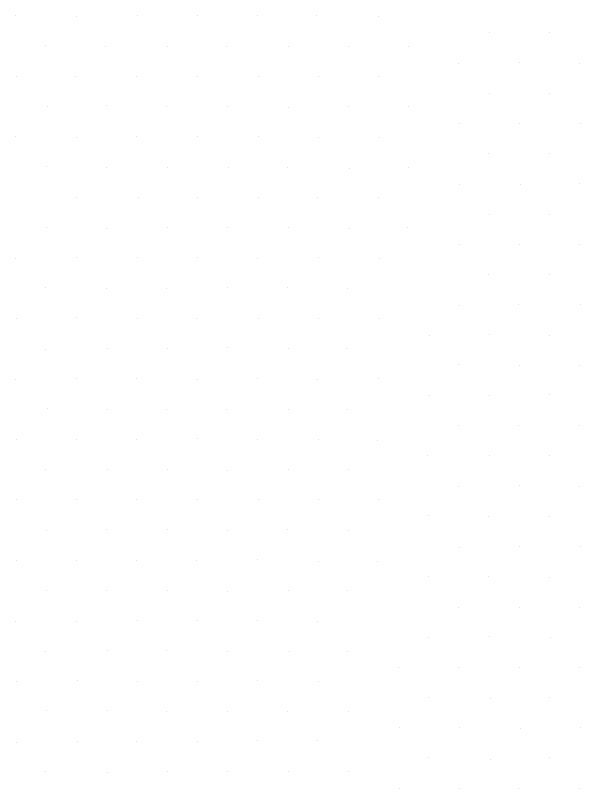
# Model space of a CAD drawing. Extents: x 1602514 to 1609837, y 863887 to 871157.
# Drawn here: x 1606011.1 to 1606143.5, y 867377.8 to 867558.7 of the extents above; entities that cross this region are included whole.
import ezdxf

# ---------------------------------------------------------------- set-up
doc = ezdxf.new("R2010")
doc.units = 0
doc.layers.add('Survey-Spot dirt', color=7, linetype='Continuous')

msp = doc.modelspace()

# ---------------------------------------------------------------- linework, layer by layer
at = {"layer": 'Survey-Spot dirt'}
for p, q in [((1606011.16, 867558.72), (1606011.16, 867558.72)), ((1606011.16, 867558.72), (1606011.16, 867558.72)), ((1606025.41, 867558.54), (1606025.41, 867558.54)), ((1606025.41, 867558.54), (1606025.41, 867558.54)), ((1606039.65, 867558.61), (1606039.65, 867558.61)), ((1606039.65, 867558.61), (1606039.65, 867558.61)), ((1606053.8, 867558.64), (1606053.8, 867558.64)), ((1606053.8, 867558.64), (1606053.8, 867558.64)), ((1606067.77, 867558.62), (1606067.77, 867558.62)), ((1606067.77, 867558.62), (1606067.77, 867558.62)), ((1606081.72, 867558.63), (1606081.72, 867558.63)), ((1606081.72, 867558.63), (1606081.72, 867558.63)), ((1606096.2, 867558.49), (1606096.2, 867558.49)), ((1606096.2, 867558.49), (1606096.2, 867558.49)), ((1606122.17, 867554.69), (1606122.17, 867554.69)), ((1606122.17, 867554.69), (1606122.17, 867554.69)), ((1606136.31, 867554.64), (1606136.31, 867554.64)), ((1606136.31, 867554.64), (1606136.31, 867554.64)), ((1606018.19, 867551.62), (1606018.19, 867551.62)), ((1606018.19, 867551.62), (1606018.19, 867551.62)), ((1606032.29, 867551.42), (1606032.29, 867551.42)), ((1606032.29, 867551.42), (1606032.29, 867551.42)), ((1606046.7, 867551.53), (1606046.7, 867551.53)), ((1606046.7, 867551.53), (1606046.7, 867551.53)), ((1606060.64, 867551.49), (1606060.64, 867551.49)), ((1606060.64, 867551.49), (1606060.64, 867551.49)), ((1606074.96, 867551.46), (1606074.96, 867551.46)), ((1606074.96, 867551.46), (1606074.96, 867551.46)), ((1606089.12, 867551.53), (1606089.12, 867551.53)), ((1606089.12, 867551.53), (1606089.12, 867551.53)), ((1606103.13, 867551.42), (1606103.13, 867551.42)), ((1606103.13, 867551.42), (1606103.13, 867551.42)), ((1606129.17, 867547.64), (1606129.17, 867547.64)), ((1606129.17, 867547.64), (1606129.17, 867547.64)), ((1606143.32, 867547.57), (1606143.32, 867547.57)), ((1606143.32, 867547.57), (1606143.32, 867547.57)), ((1606115, 867547.52), (1606115, 867547.52)), ((1606115, 867547.52), (1606115, 867547.52)), ((1606011.39, 867544.36), (1606011.39, 867544.36)), ((1606011.39, 867544.36), (1606011.39, 867544.36)), ((1606025.18, 867544.32), (1606025.18, 867544.32)), ((1606025.18, 867544.32), (1606025.18, 867544.32)), ((1606039.57, 867544.47), (1606039.57, 867544.47)), ((1606039.57, 867544.47), (1606039.57, 867544.47)), ((1606053.77, 867544.44), (1606053.77, 867544.44)), ((1606053.77, 867544.44), (1606053.77, 867544.44)), ((1606067.98, 867544.33), (1606067.98, 867544.33)), ((1606067.98, 867544.33), (1606067.98, 867544.33)), ((1606082.01, 867544.35), (1606082.01, 867544.35)), ((1606082.01, 867544.35), (1606082.01, 867544.35)), ((1606096.18, 867544.43), (1606096.18, 867544.43)), ((1606096.18, 867544.43), (1606096.18, 867544.43)), ((1606122.21, 867540.53), (1606122.21, 867540.53)), ((1606122.21, 867540.53), (1606122.21, 867540.53)), ((1606136.18, 867540.48), (1606136.18, 867540.48)), ((1606136.18, 867540.48), (1606136.18, 867540.48)), ((1606018.53, 867537.33), (1606018.53, 867537.33)), ((1606018.53, 867537.33), (1606018.53, 867537.33)), ((1606032.35, 867537.61), (1606032.35, 867537.61)), ((1606032.35, 867537.61), (1606032.35, 867537.61)), ((1606046.57, 867537.44), (1606046.57, 867537.44)), ((1606046.57, 867537.44), (1606046.57, 867537.44)), ((1606060.75, 867537.38), (1606060.75, 867537.38)), ((1606060.75, 867537.38), (1606060.75, 867537.38)), ((1606075.03, 867537.18), (1606075.03, 867537.18)), ((1606075.03, 867537.18), (1606075.03, 867537.18)), ((1606089.07, 867537.45), (1606089.07, 867537.45)), ((1606089.07, 867537.45), (1606089.07, 867537.45)), ((1606103.09, 867537.34), (1606103.09, 867537.34)), ((1606103.09, 867537.34), (1606103.09, 867537.34)), ((1606115.04, 867533.5), (1606115.04, 867533.5)), ((1606115.04, 867533.5), (1606115.04, 867533.5)), ((1606129.28, 867533.44), (1606129.28, 867533.44)), ((1606129.28, 867533.44), (1606129.28, 867533.44)), ((1606143.45, 867533.49), (1606143.45, 867533.49)), ((1606143.45, 867533.49), (1606143.45, 867533.49)), ((1606011.13, 867530.33), (1606011.13, 867530.33)), ((1606011.13, 867530.33), (1606011.13, 867530.33)), ((1606025.41, 867530.08), (1606025.41, 867530.08)), ((1606025.41, 867530.08), (1606025.41, 867530.08)), ((1606039.49, 867530.3), (1606039.49, 867530.3)), ((1606039.49, 867530.3), (1606039.49, 867530.3)), ((1606053.83, 867530.36), (1606053.83, 867530.36)), ((1606053.83, 867530.36), (1606053.83, 867530.36)), ((1606067.98, 867530.29), (1606067.98, 867530.29)), ((1606067.98, 867530.29), (1606067.98, 867530.29)), ((1606082.12, 867530.24), (1606082.12, 867530.24)), ((1606082.12, 867530.24), (1606082.12, 867530.24)), ((1606096.31, 867530.22), (1606096.31, 867530.22)), ((1606096.31, 867530.22), (1606096.31, 867530.22)), ((1606122.02, 867526.38), (1606122.02, 867526.38)), ((1606122.02, 867526.38), (1606122.02, 867526.38)), ((1606136.12, 867526.4), (1606136.12, 867526.4)), ((1606136.12, 867526.4), (1606136.12, 867526.4)), ((1606018.38, 867523.29), (1606018.38, 867523.29)), ((1606018.38, 867523.29), (1606018.38, 867523.29)), ((1606032.53, 867523.23), (1606032.53, 867523.23)), ((1606032.53, 867523.23), (1606032.53, 867523.23)), ((1606046.7, 867523.23), (1606046.7, 867523.23)), ((1606046.7, 867523.23), (1606046.7, 867523.23)), ((1606060.91, 867523.25), (1606060.91, 867523.25)), ((1606060.91, 867523.25), (1606060.91, 867523.25)), ((1606074.87, 867523.26), (1606074.87, 867523.26)), ((1606074.87, 867523.26), (1606074.87, 867523.26)), ((1606089.43, 867523.01), (1606089.43, 867523.01)), ((1606089.43, 867523.01), (1606089.43, 867523.01)), ((1606103.24, 867523.11), (1606103.24, 867523.11)), ((1606103.24, 867523.11), (1606103.24, 867523.11)), ((1606115.15, 867519.17), (1606115.15, 867519.17)), ((1606115.15, 867519.17), (1606115.15, 867519.17)), ((1606129.41, 867519.24), (1606129.41, 867519.24)), ((1606129.41, 867519.24), (1606129.41, 867519.24)), ((1606143.27, 867519.37), (1606143.27, 867519.37)), ((1606143.27, 867519.37), (1606143.27, 867519.37)), ((1606025.5, 867516.08), (1606025.5, 867516.08)), ((1606025.5, 867516.08), (1606025.5, 867516.08)), ((1606039.85, 867516.22), (1606039.85, 867516.22)), ((1606039.85, 867516.22), (1606039.85, 867516.22)), ((1606053.88, 867516.18), (1606053.88, 867516.18)), ((1606053.88, 867516.18), (1606053.88, 867516.18)), ((1606068.01, 867516.19), (1606068.01, 867516.19)), ((1606068.01, 867516.19), (1606068.01, 867516.19)), ((1606081.98, 867516.24), (1606081.98, 867516.24)), ((1606081.98, 867516.24), (1606081.98, 867516.24)), ((1606096.22, 867516.16), (1606096.22, 867516.16)), ((1606096.22, 867516.16), (1606096.22, 867516.16)), ((1606122.12, 867512.2), (1606122.12, 867512.2)), ((1606122.12, 867512.2), (1606122.12, 867512.2)), ((1606136.29, 867512.24), (1606136.29, 867512.24)), ((1606136.29, 867512.24), (1606136.29, 867512.24)), ((1606018.46, 867509.1), (1606018.46, 867509.1)), ((1606018.46, 867509.1), (1606018.46, 867509.1)), ((1606032.57, 867508.91), (1606032.57, 867508.91)), ((1606032.57, 867508.91), (1606032.57, 867508.91)), ((1606046.74, 867509.07), (1606046.74, 867509.07)), ((1606046.74, 867509.07), (1606046.74, 867509.07)), ((1606060.89, 867509.08), (1606060.89, 867509.08)), ((1606060.89, 867509.08), (1606060.89, 867509.08)), ((1606074.96, 867509.14), (1606074.96, 867509.14)), ((1606074.96, 867509.14), (1606074.96, 867509.14)), ((1606089.29, 867508.95), (1606089.29, 867508.95)), ((1606089.29, 867508.95), (1606089.29, 867508.95)), ((1606102.94, 867509.21), (1606102.94, 867509.21)), ((1606102.94, 867509.21), (1606102.94, 867509.21)), ((1606115.09, 867505.18), (1606115.09, 867505.18)), ((1606115.09, 867505.18), (1606115.09, 867505.18)), ((1606129.2, 867505.21), (1606129.2, 867505.21)), ((1606129.2, 867505.21), (1606129.2, 867505.21)), ((1606143.21, 867505.09), (1606143.21, 867505.09)), ((1606143.21, 867505.09), (1606143.21, 867505.09)), ((1606011.17, 867501.91), (1606011.17, 867501.91)), ((1606011.17, 867501.91), (1606011.17, 867501.91)), ((1606025.45, 867501.98), (1606025.45, 867501.98)), ((1606025.45, 867501.98), (1606025.45, 867501.98)), ((1606039.63, 867502), (1606039.63, 867502)), ((1606039.63, 867502), (1606039.63, 867502)), ((1606053.71, 867502), (1606053.71, 867502)), ((1606053.71, 867502), (1606053.71, 867502)), ((1606067.83, 867501.95), (1606067.83, 867501.95)), ((1606067.83, 867501.95), (1606067.83, 867501.95)), ((1606082.09, 867502), (1606082.09, 867502)), ((1606082.09, 867502), (1606082.09, 867502)), ((1606096.28, 867501.91), (1606096.28, 867501.91)), ((1606096.28, 867501.91), (1606096.28, 867501.91)), ((1606121.99, 867498.16), (1606121.99, 867498.16)), ((1606121.99, 867498.16), (1606121.99, 867498.16)), ((1606136.22, 867498.2), (1606136.22, 867498.2)), ((1606136.22, 867498.2), (1606136.22, 867498.2)), ((1606018.2, 867495.12), (1606018.2, 867495.12)), ((1606018.2, 867495.12), (1606018.2, 867495.12)), ((1606032.4, 867494.84), (1606032.4, 867494.84)), ((1606032.4, 867494.84), (1606032.4, 867494.84)), ((1606046.58, 867494.81), (1606046.58, 867494.81)), ((1606046.58, 867494.81), (1606046.58, 867494.81)), ((1606060.86, 867495.08), (1606060.86, 867495.08)), ((1606060.86, 867495.08), (1606060.86, 867495.08)), ((1606074.89, 867494.96), (1606074.89, 867494.96)), ((1606074.89, 867494.96), (1606074.89, 867494.96)), ((1606088.78, 867494.77), (1606088.78, 867494.77)), ((1606088.78, 867494.77), (1606088.78, 867494.77)), ((1606115.08, 867490.8), (1606115.08, 867490.8)), ((1606115.08, 867490.8), (1606115.08, 867490.8)), ((1606128.9, 867491.03), (1606128.9, 867491.03)), ((1606128.9, 867491.03), (1606128.9, 867491.03)), ((1606143.47, 867491.19), (1606143.47, 867491.19)), ((1606143.47, 867491.19), (1606143.47, 867491.19)), ((1606025.47, 867487.96), (1606025.47, 867487.96)), ((1606025.47, 867487.96), (1606025.47, 867487.96)), ((1606067.94, 867487.88), (1606067.94, 867487.88)), ((1606067.94, 867487.88), (1606067.94, 867487.88)), ((1606011.45, 867487.79), (1606011.45, 867487.79)), ((1606011.45, 867487.79), (1606011.45, 867487.79)), ((1606039.63, 867487.86), (1606039.63, 867487.86)), ((1606039.63, 867487.86), (1606039.63, 867487.86)), ((1606053.56, 867487.85), (1606053.56, 867487.85)), ((1606053.56, 867487.85), (1606053.56, 867487.85)), ((1606082.05, 867487.71), (1606082.05, 867487.71)), ((1606082.05, 867487.71), (1606082.05, 867487.71)), ((1606096.32, 867487.83), (1606096.32, 867487.83)), ((1606096.32, 867487.83), (1606096.32, 867487.83)), ((1606108.11, 867483.79), (1606108.11, 867483.79)), ((1606108.11, 867483.79), (1606108.11, 867483.79)), ((1606122.11, 867484.07), (1606122.11, 867484.07)), ((1606122.11, 867484.07), (1606122.11, 867484.07)), ((1606136.14, 867483.83), (1606136.14, 867483.83)), ((1606136.14, 867483.83), (1606136.14, 867483.83)), ((1606018.24, 867480.64), (1606018.24, 867480.64)), ((1606018.24, 867480.64), (1606018.24, 867480.64)), ((1606032.62, 867480.87), (1606032.62, 867480.87)), ((1606032.62, 867480.87), (1606032.62, 867480.87)), ((1606046.68, 867480.71), (1606046.68, 867480.71)), ((1606046.68, 867480.71), (1606046.68, 867480.71)), ((1606060.8, 867480.95), (1606060.8, 867480.95)), ((1606060.8, 867480.95), (1606060.8, 867480.95)), ((1606074.97, 867480.84), (1606074.97, 867480.84)), ((1606074.97, 867480.84), (1606074.97, 867480.84)), ((1606088.68, 867480.72), (1606088.68, 867480.72)), ((1606088.68, 867480.72), (1606088.68, 867480.72)), ((1606114.95, 867477.01), (1606114.95, 867477.01)), ((1606114.95, 867477.01), (1606114.95, 867477.01)), ((1606129.14, 867476.84), (1606129.14, 867476.84)), ((1606129.14, 867476.84), (1606129.14, 867476.84)), ((1606143.31, 867476.92), (1606143.31, 867476.92)), ((1606143.31, 867476.92), (1606143.31, 867476.92)), ((1606011.25, 867473.65), (1606011.25, 867473.65)), ((1606011.25, 867473.65), (1606011.25, 867473.65)), ((1606025.51, 867473.71), (1606025.51, 867473.71)), ((1606025.51, 867473.71), (1606025.51, 867473.71)), ((1606039.58, 867473.71), (1606039.58, 867473.71)), ((1606039.58, 867473.71), (1606039.58, 867473.71)), ((1606053.7, 867473.54), (1606053.7, 867473.54)), ((1606053.7, 867473.54), (1606053.7, 867473.54)), ((1606067.8, 867473.71), (1606067.8, 867473.71)), ((1606067.8, 867473.71), (1606067.8, 867473.71)), ((1606081.98, 867473.65), (1606081.98, 867473.65)), ((1606081.98, 867473.65), (1606081.98, 867473.65)), ((1606096.2, 867473.77), (1606096.2, 867473.77)), ((1606096.2, 867473.77), (1606096.2, 867473.77)), ((1606108.13, 867469.85), (1606108.13, 867469.85)), ((1606108.13, 867469.85), (1606108.13, 867469.85)), ((1606122.08, 867469.84), (1606122.08, 867469.84)), ((1606122.08, 867469.84), (1606122.08, 867469.84)), ((1606136.14, 867469.93), (1606136.14, 867469.93)), ((1606136.14, 867469.93), (1606136.14, 867469.93)), ((1606018.53, 867466.7), (1606018.53, 867466.7)), ((1606018.53, 867466.7), (1606018.53, 867466.7)), ((1606032.58, 867466.6), (1606032.58, 867466.6)), ((1606032.58, 867466.6), (1606032.58, 867466.6)), ((1606046.5, 867466.62), (1606046.5, 867466.62)), ((1606046.5, 867466.62), (1606046.5, 867466.62)), ((1606060.47, 867466.54), (1606060.47, 867466.54)), ((1606060.47, 867466.54), (1606060.47, 867466.54)), ((1606074.99, 867466.57), (1606074.99, 867466.57)), ((1606074.99, 867466.57), (1606074.99, 867466.57)), ((1606088.97, 867466.62), (1606088.97, 867466.62)), ((1606088.97, 867466.62), (1606088.97, 867466.62)), ((1606114.95, 867462.85), (1606114.95, 867462.85)), ((1606114.95, 867462.85), (1606114.95, 867462.85)), ((1606129.01, 867462.84), (1606129.01, 867462.84)), ((1606129.01, 867462.84), (1606129.01, 867462.84)), ((1606143.23, 867462.67), (1606143.23, 867462.67)), ((1606143.23, 867462.67), (1606143.23, 867462.67)), ((1606011.29, 867459.46), (1606011.29, 867459.46)), ((1606011.29, 867459.46), (1606011.29, 867459.46)), ((1606025.41, 867459.54), (1606025.41, 867459.54)), ((1606025.41, 867459.54), (1606025.41, 867459.54)), ((1606039.49, 867459.52), (1606039.49, 867459.52)), ((1606039.49, 867459.52), (1606039.49, 867459.52)), ((1606053.8, 867459.66), (1606053.8, 867459.66)), ((1606053.8, 867459.66), (1606053.8, 867459.66)), ((1606067.83, 867459.57), (1606067.83, 867459.57)), ((1606067.83, 867459.57), (1606067.83, 867459.57)), ((1606082.02, 867459.57), (1606082.02, 867459.57)), ((1606082.02, 867459.57), (1606082.02, 867459.57)), ((1606095.99, 867459.31), (1606095.99, 867459.31)), ((1606095.99, 867459.31), (1606095.99, 867459.31)), ((1606107.7, 867455.7), (1606107.7, 867455.7)), ((1606107.7, 867455.7), (1606107.7, 867455.7)), ((1606122.16, 867455.76), (1606122.16, 867455.76)), ((1606122.16, 867455.76), (1606122.16, 867455.76)), ((1606136.11, 867455.68), (1606136.11, 867455.68)), ((1606136.11, 867455.68), (1606136.11, 867455.68)), ((1606018.12, 867452.42), (1606018.12, 867452.42)), ((1606018.12, 867452.42), (1606018.12, 867452.42)), ((1606032.59, 867452.57), (1606032.59, 867452.57)), ((1606032.59, 867452.57), (1606032.59, 867452.57)), ((1606046.71, 867452.41), (1606046.71, 867452.41)), ((1606046.71, 867452.41), (1606046.71, 867452.41)), ((1606060.81, 867452.34), (1606060.81, 867452.34)), ((1606060.81, 867452.34), (1606060.81, 867452.34)), ((1606075.11, 867452.46), (1606075.11, 867452.46)), ((1606075.11, 867452.46), (1606075.11, 867452.46)), ((1606089.02, 867452.52), (1606089.02, 867452.52)), ((1606089.02, 867452.52), (1606089.02, 867452.52)), ((1606114.81, 867448.56), (1606114.81, 867448.56)), ((1606114.81, 867448.56), (1606114.81, 867448.56)), ((1606129.1, 867448.63), (1606129.1, 867448.63)), ((1606129.1, 867448.63), (1606129.1, 867448.63)), ((1606143.21, 867448.49), (1606143.21, 867448.49)), ((1606143.21, 867448.49), (1606143.21, 867448.49)), ((1606011.29, 867445.38), (1606011.29, 867445.38)), ((1606011.29, 867445.38), (1606011.29, 867445.38)), ((1606025.33, 867445.5), (1606025.33, 867445.5)), ((1606025.33, 867445.5), (1606025.33, 867445.5)), ((1606039.57, 867445.37), (1606039.57, 867445.37)), ((1606039.57, 867445.37), (1606039.57, 867445.37)), ((1606053.69, 867445.4), (1606053.69, 867445.4)), ((1606053.69, 867445.4), (1606053.69, 867445.4)), ((1606067.99, 867445.43), (1606067.99, 867445.43)), ((1606067.99, 867445.43), (1606067.99, 867445.43)), ((1606082, 867445.45), (1606082, 867445.45)), ((1606082, 867445.45), (1606082, 867445.45)), ((1606096.27, 867445.44), (1606096.27, 867445.44)), ((1606096.27, 867445.44), (1606096.27, 867445.44)), ((1606107.85, 867441.74), (1606107.85, 867441.74)), ((1606107.85, 867441.74), (1606107.85, 867441.74)), ((1606121.97, 867441.45), (1606121.97, 867441.45)), ((1606121.97, 867441.45), (1606121.97, 867441.45)), ((1606136.28, 867441.44), (1606136.28, 867441.44)), ((1606136.28, 867441.44), (1606136.28, 867441.44)), ((1606018.44, 867438.32), (1606018.44, 867438.32)), ((1606018.44, 867438.32), (1606018.44, 867438.32)), ((1606032.53, 867438.45), (1606032.53, 867438.45)), ((1606032.53, 867438.45), (1606032.53, 867438.45)), ((1606046.8, 867438.46), (1606046.8, 867438.46)), ((1606046.8, 867438.46), (1606046.8, 867438.46)), ((1606060.76, 867438.32), (1606060.76, 867438.32)), ((1606060.76, 867438.32), (1606060.76, 867438.32)), ((1606074.82, 867438.37), (1606074.82, 867438.37)), ((1606074.82, 867438.37), (1606074.82, 867438.37)), ((1606089.08, 867438.29), (1606089.08, 867438.29)), ((1606089.08, 867438.29), (1606089.08, 867438.29)), ((1606115.16, 867434.26), (1606115.16, 867434.26)), ((1606115.16, 867434.26), (1606115.16, 867434.26)), ((1606129.12, 867434.37), (1606129.12, 867434.37)), ((1606129.12, 867434.37), (1606129.12, 867434.37)), ((1606143.35, 867434.43), (1606143.35, 867434.43)), ((1606143.35, 867434.43), (1606143.35, 867434.43)), ((1606011.3, 867431.23), (1606011.3, 867431.23)), ((1606011.3, 867431.23), (1606011.3, 867431.23)), ((1606025.45, 867431.22), (1606025.45, 867431.22)), ((1606025.45, 867431.22), (1606025.45, 867431.22)), ((1606039.42, 867431.1), (1606039.42, 867431.1)), ((1606039.42, 867431.1), (1606039.42, 867431.1)), ((1606053.57, 867431.21), (1606053.57, 867431.21)), ((1606053.57, 867431.21), (1606053.57, 867431.21)), ((1606067.84, 867431.4), (1606067.84, 867431.4)), ((1606067.84, 867431.4), (1606067.84, 867431.4)), ((1606082.12, 867430.95), (1606082.12, 867430.95)), ((1606082.12, 867430.95), (1606082.12, 867430.95)), ((1606096.01, 867431.02), (1606096.01, 867431.02)), ((1606096.01, 867431.02), (1606096.01, 867431.02)), ((1606107.97, 867427.45), (1606107.97, 867427.45)), ((1606107.97, 867427.45), (1606107.97, 867427.45)), ((1606121.93, 867427.42), (1606121.93, 867427.42)), ((1606121.93, 867427.42), (1606121.93, 867427.42)), ((1606136.18, 867427.19), (1606136.18, 867427.19)), ((1606136.18, 867427.19), (1606136.18, 867427.19)), ((1606018.44, 867424.17), (1606018.44, 867424.17)), ((1606018.44, 867424.17), (1606018.44, 867424.17)), ((1606032.57, 867424.21), (1606032.57, 867424.21)), ((1606032.57, 867424.21), (1606032.57, 867424.21)), ((1606046.65, 867424.19), (1606046.65, 867424.19)), ((1606046.65, 867424.19), (1606046.65, 867424.19)), ((1606060.74, 867424.03), (1606060.74, 867424.03)), ((1606060.74, 867424.03), (1606060.74, 867424.03)), ((1606075.01, 867424.09), (1606075.01, 867424.09)), ((1606075.01, 867424.09), (1606075.01, 867424.09)), ((1606088.85, 867424.18), (1606088.85, 867424.18)), ((1606088.85, 867424.18), (1606088.85, 867424.18)), ((1606114.96, 867420.22), (1606114.96, 867420.22)), ((1606114.96, 867420.22), (1606114.96, 867420.22)), ((1606129.23, 867420.29), (1606129.23, 867420.29)), ((1606129.23, 867420.29), (1606129.23, 867420.29)), ((1606143.3, 867420.29), (1606143.3, 867420.29)), ((1606143.3, 867420.29), (1606143.3, 867420.29)), ((1606011.23, 867416.99), (1606011.23, 867416.99)), ((1606011.23, 867416.99), (1606011.23, 867416.99)), ((1606025.49, 867417.03), (1606025.49, 867417.03)), ((1606025.49, 867417.03), (1606025.49, 867417.03)), ((1606039.6, 867417.1), (1606039.6, 867417.1)), ((1606039.6, 867417.1), (1606039.6, 867417.1)), ((1606053.72, 867417.07), (1606053.72, 867417.07)), ((1606053.72, 867417.07), (1606053.72, 867417.07)), ((1606067.83, 867417.19), (1606067.83, 867417.19)), ((1606067.83, 867417.19), (1606067.83, 867417.19)), ((1606081.97, 867416.98), (1606081.97, 867416.98)), ((1606081.97, 867416.98), (1606081.97, 867416.98)), ((1606107.95, 867413.19), (1606107.95, 867413.19)), ((1606107.95, 867413.19), (1606107.95, 867413.19)), ((1606122.15, 867413.4), (1606122.15, 867413.4)), ((1606122.15, 867413.4), (1606122.15, 867413.4)), ((1606136.32, 867413.24), (1606136.32, 867413.24)), ((1606136.32, 867413.24), (1606136.32, 867413.24)), ((1606046.62, 867410.25), (1606046.62, 867410.25)), ((1606046.62, 867410.25), (1606046.62, 867410.25)), ((1606018.2, 867410), (1606018.2, 867410)), ((1606018.2, 867410), (1606018.2, 867410)), ((1606032.66, 867410.03), (1606032.66, 867410.03)), ((1606032.66, 867410.03), (1606032.66, 867410.03)), ((1606060.88, 867409.88), (1606060.88, 867409.88)), ((1606060.88, 867409.88), (1606060.88, 867409.88)), ((1606075.33, 867409.83), (1606075.33, 867409.83)), ((1606075.33, 867409.83), (1606075.33, 867409.83)), ((1606088.8, 867409.98), (1606088.8, 867409.98)), ((1606088.8, 867409.98), (1606088.8, 867409.98)), ((1606100.92, 867406.13), (1606100.92, 867406.13)), ((1606100.92, 867406.13), (1606100.92, 867406.13)), ((1606114.91, 867406.05), (1606114.91, 867406.05)), ((1606114.91, 867406.05), (1606114.91, 867406.05)), ((1606129.24, 867406.15), (1606129.24, 867406.15)), ((1606129.24, 867406.15), (1606129.24, 867406.15)), ((1606143.34, 867406.13), (1606143.34, 867406.13)), ((1606143.34, 867406.13), (1606143.34, 867406.13)), ((1606011.34, 867402.92), (1606011.34, 867402.92)), ((1606011.34, 867402.92), (1606011.34, 867402.92)), ((1606025.55, 867403.05), (1606025.55, 867403.05)), ((1606025.55, 867403.05), (1606025.55, 867403.05)), ((1606039.61, 867403), (1606039.61, 867403)), ((1606039.61, 867403), (1606039.61, 867403)), ((1606053.72, 867402.91), (1606053.72, 867402.91)), ((1606053.72, 867402.91), (1606053.72, 867402.91)), ((1606067.73, 867403.22), (1606067.73, 867403.22)), ((1606067.73, 867403.22), (1606067.73, 867403.22)), ((1606082.07, 867402.96), (1606082.07, 867402.96)), ((1606082.07, 867402.96), (1606082.07, 867402.96)), ((1606107.93, 867399.03), (1606107.93, 867399.03)), ((1606107.93, 867399.03), (1606107.93, 867399.03)), ((1606122.27, 867399.02), (1606122.27, 867399.02)), ((1606122.27, 867399.02), (1606122.27, 867399.02)), ((1606136.27, 867399.1), (1606136.27, 867399.1)), ((1606136.27, 867399.1), (1606136.27, 867399.1)), ((1606018.29, 867396.02), (1606018.29, 867396.02)), ((1606018.29, 867396.02), (1606018.29, 867396.02)), ((1606032.58, 867396.01), (1606032.58, 867396.01)), ((1606032.58, 867396.01), (1606032.58, 867396.01)), ((1606046.57, 867395.89), (1606046.57, 867395.89)), ((1606046.57, 867395.89), (1606046.57, 867395.89)), ((1606060.88, 867395.96), (1606060.88, 867395.96)), ((1606060.88, 867395.96), (1606060.88, 867395.96)), ((1606074.9, 867395.95), (1606074.9, 867395.95)), ((1606074.9, 867395.95), (1606074.9, 867395.95)), ((1606089.05, 867395.92), (1606089.05, 867395.92)), ((1606089.05, 867395.92), (1606089.05, 867395.92)), ((1606101.06, 867392.11), (1606101.06, 867392.11)), ((1606101.06, 867392.11), (1606101.06, 867392.11)), ((1606115.13, 867392.05), (1606115.13, 867392.05)), ((1606115.13, 867392.05), (1606115.13, 867392.05)), ((1606143.36, 867392.04), (1606143.36, 867392.04)), ((1606143.36, 867392.04), (1606143.36, 867392.04)), ((1606129.36, 867391.95), (1606129.36, 867391.95)), ((1606129.36, 867391.95), (1606129.36, 867391.95)), ((1606011.32, 867388.66), (1606011.32, 867388.66)), ((1606011.32, 867388.66), (1606011.32, 867388.66)), ((1606025.56, 867388.76), (1606025.56, 867388.76)), ((1606025.56, 867388.76), (1606025.56, 867388.76)), ((1606039.39, 867388.88), (1606039.39, 867388.88)), ((1606039.39, 867388.88), (1606039.39, 867388.88)), ((1606053.68, 867388.87), (1606053.68, 867388.87)), ((1606053.68, 867388.87), (1606053.68, 867388.87)), ((1606067.81, 867389), (1606067.81, 867389)), ((1606067.81, 867389), (1606067.81, 867389)), ((1606081.77, 867389.05), (1606081.77, 867389.05)), ((1606081.77, 867389.05), (1606081.77, 867389.05)), ((1606107.94, 867385.07), (1606107.94, 867385.07)), ((1606107.94, 867385.07), (1606107.94, 867385.07)), ((1606136.27, 867385.02), (1606136.27, 867385.02)), ((1606136.27, 867385.02), (1606136.27, 867385.02)), ((1606122.38, 867384.67), (1606122.38, 867384.67)), ((1606122.38, 867384.67), (1606122.38, 867384.67)), ((1606018.23, 867381.87), (1606018.23, 867381.87)), ((1606018.23, 867381.87), (1606018.23, 867381.87)), ((1606032.63, 867381.71), (1606032.63, 867381.71)), ((1606032.63, 867381.71), (1606032.63, 867381.71)), ((1606046.77, 867381.9), (1606046.77, 867381.9)), ((1606046.77, 867381.9), (1606046.77, 867381.9)), ((1606060.8, 867381.85), (1606060.8, 867381.85)), ((1606060.8, 867381.85), (1606060.8, 867381.85)), ((1606075.02, 867381.75), (1606075.02, 867381.75)), ((1606075.02, 867381.75), (1606075.02, 867381.75)), ((1606089.16, 867381.75), (1606089.16, 867381.75)), ((1606089.16, 867381.75), (1606089.16, 867381.75)), ((1606101.06, 867377.92), (1606101.06, 867377.92)), ((1606101.06, 867377.92), (1606101.06, 867377.92)), ((1606115.09, 867377.84), (1606115.09, 867377.84)), ((1606115.09, 867377.84), (1606115.09, 867377.84)), ((1606129.05, 867377.86), (1606129.05, 867377.86)), ((1606129.05, 867377.86), (1606129.05, 867377.86)), ((1606143.17, 867377.86), (1606143.17, 867377.86)), ((1606143.17, 867377.86), (1606143.17, 867377.86))]:
    msp.add_line(p, q, dxfattribs=at)

doc.saveas('drawing.dxf')
